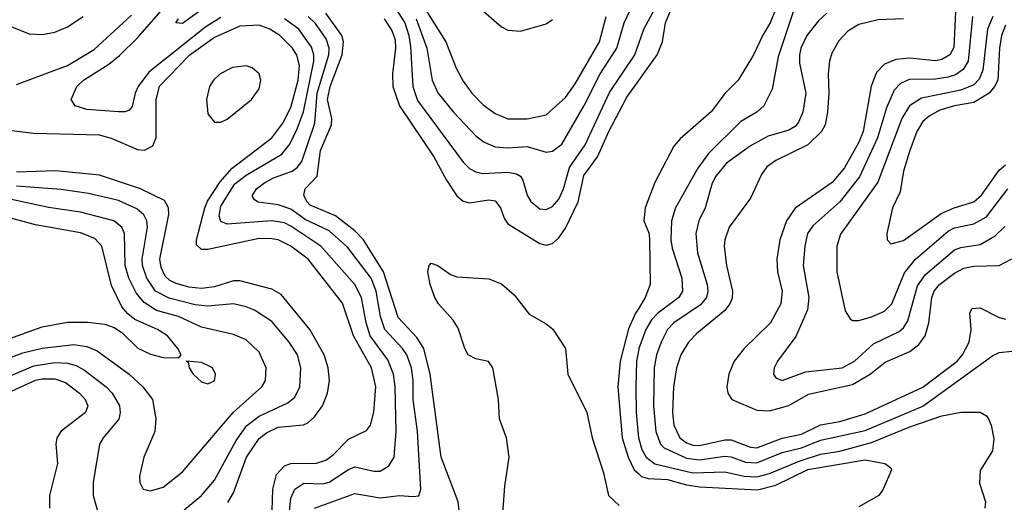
# Model space of a CAD drawing. Header units: inches. Extents: x 990535 to 1117859, y 769386 to 892122.
# Tile 483 of 656: x 1068060 to 1071146, y 814228 to 815740. Entities that reach past the tile are written whole.
import ezdxf

# ---------------------------------------------------------------- set-up
doc = ezdxf.new("R2010")
doc.units = ezdxf.units.IN
doc.header["$MEASUREMENT"] = 0
doc.layers.add('B0861', color=7, linetype='Continuous')
doc.layers.add('B0871', color=7, linetype='Continuous')

msp = doc.modelspace()

# ---------------------------------------------------------------- linework, layer by layer
at = {"layer": 'B0861', "color": 5}
for points, elevation in [([(1069215.9, 815810), (1069266.9, 815730), (1069279.5, 815690), (1069284.3, 815655.7), (1069292.3, 815530), (1069306.9, 815486.9), (1069450, 815293.5), (1069470, 815274.2), (1069490, 815262.9), (1069510, 815258.5), (1069590, 815262.5), (1069617.2, 815257.2), (1069629.7, 815249.7), (1069637.3, 815237.3), (1069650.7, 815190), (1069661.4, 815170), (1069690, 815147), (1069710, 815145.8), (1069730, 815154.8), (1069750, 815177.8), (1069764.1, 815210), (1069782.7, 815277.3), (1069832.1, 815347.9), (1069908.2, 815511.8), (1069987.6, 815630), (1070000, 815665.5)], 2540), ([(1069302.6, 815742.6), (1069336, 815650), (1069352.2, 815550), (1069370, 815510.9), (1069419.8, 815450), (1069490, 815376.2), (1069516.1, 815356.1), (1069550, 815341.7), (1069590, 815337.9), (1069650, 815342.2), (1069710, 815325), (1069730, 815327.5), (1069759.3, 815350), (1069829.3, 815470.7), (1069879, 815570), (1069931.2, 815650), (1069954.6, 815730), (1069992.5, 815810)], 2560), ([(1069308.1, 815810), (1069396, 815670), (1069428.1, 815588.1), (1069450, 815547), (1069477.2, 815510), (1069512.9, 815472.9), (1069550, 815446), (1069590, 815429), (1069650, 815428.7), (1069710, 815442.2), (1069770, 815496.4), (1069801.3, 815538.7), (1069877.2, 815670), (1069897.5, 815750)], 2580), ([(1068690, 815746.9), (1068642.8, 815717.2), (1068464.7, 815575.3), (1068431.4, 815530), (1068421.8, 815510), (1068412.1, 815467.9), (1068403.2, 815456.8), (1068390, 815451.3), (1068370, 815451.2), (1068270, 815458.2), (1068233.3, 815470), (1068221.1, 815490), (1068239.3, 815530), (1068259.4, 815550), (1068339.3, 815600.7), (1068372.7, 815627.3), (1068430, 815683.9), (1068517, 815783)], 2560), ([(1068650, 815784.8), (1068570, 815727.9), (1068549.3, 815729.3), (1068557.7, 815742.3)], 2540), ([(1069498.6, 815778.6), (1069570, 815716.8), (1069590, 815707.1), (1069630, 815704.2), (1069710, 815726.5), (1069730, 815740.2)], 2620), ([(1067990, 815735.1), (1068090, 815695.1), (1068130, 815692.8), (1068170, 815700.5), (1068210, 815716.8), (1068258.9, 815750)], 2620), ([(1068050, 815536.6), (1068210, 815596.6), (1068293.6, 815646.4), (1068410, 815753.5)], 2580), ([(1068904, 814190), (1068910, 814240.9), (1068922.5, 814270), (1068950, 814288), (1069010, 814286.5), (1069030, 814291.1), (1069090, 814331.5), (1069110, 814339.1), (1069170, 814325.7), (1069190, 814326), (1069217.3, 814342.7), (1069233.3, 814370), (1069239.4, 814450), (1069237.1, 814590), (1069231.4, 814630), (1069214.2, 814674.2), (1069158.7, 814750), (1069145.3, 814790), (1069131.4, 814870), (1069110.7, 814910), (1069004.2, 815030), (1068910, 815093.5), (1068890, 815103.3), (1068850, 815109.4), (1068710, 815099.4), (1068690, 815108.2), (1068684.6, 815124.6), (1068690, 815155.5), (1068734.3, 815225.7), (1068770, 815253.3), (1068881.4, 815318.6), (1068907, 815350), (1068930, 815398.1), (1068949, 815451), (1068981.9, 815610), (1068981.5, 815630), (1068974.1, 815654.1), (1068934.7, 815710), (1068890, 815742.1)], 2560), ([(1068984.1, 814210), (1069110, 814256.2), (1069190, 814242.5), (1069250, 814249.5), (1069293.4, 814246.6), (1069310.8, 814249.2), (1069317.4, 814270), (1069306.6, 814450), (1069292.6, 814550), (1069293.1, 814610), (1069287.5, 814650), (1069272.8, 814690), (1069260.1, 814710), (1069203.9, 814770), (1069191, 814810), (1069177.5, 814890), (1069161.5, 814930), (1069087.7, 815027.7), (1069030, 815078), (1068954.2, 815114.2), (1068910, 815146.5), (1068870, 815160.2), (1068807.8, 815167.8), (1068795.4, 815175.4), (1068788.4, 815188.4), (1068801.6, 815210), (1068827.8, 815230), (1068855.3, 815244.7), (1068914.4, 815265.6), (1068930, 815276.9), (1068944.2, 815295.8), (1068984.8, 815415.2), (1068992, 815510), (1069028.4, 815630), (1069029.7, 815650), (1069020, 815680), (1068987.5, 815727.5), (1068964.2, 815750)], 2540), ([(1069437.3, 814202.7), (1069434.5, 814230), (1069380.8, 814370), (1069346.4, 814630), (1069326.2, 814710), (1069304.1, 814744.1), (1069246.6, 814806.6), (1069200, 814950), (1069137.7, 815050), (1069110, 815078.4), (1069050, 815125.3), (1068970, 815159.2), (1068959.4, 815170), (1068950.3, 815190), (1068955, 815210), (1068992, 815250), (1069002.8, 815330), (1069037, 815410), (1069037.7, 815430), (1069025.1, 815490), (1069033.2, 815530), (1069070.4, 815630), (1069074.3, 815670), (1069069.7, 815690), (1069019.9, 815759.9)], 2520), ([(1069202.5, 815742.5), (1069226.2, 815706.2), (1069236.4, 815676.4), (1069238.2, 815650), (1069228.3, 815570), (1069229.6, 815530), (1069250, 815469.5), (1069357.4, 815310), (1069397.3, 815237.3), (1069430, 815188.4), (1069450, 815171.2), (1069470, 815166.5), (1069530, 815175.5), (1069550, 815172.6), (1069567, 815150), (1069577.8, 815117.8), (1069590, 815100.8), (1069690, 815038.5), (1069710, 815034.1), (1069730, 815039), (1069750, 815057), (1069770, 815087.3), (1069810.7, 815169.3), (1069828.3, 815251.7), (1069870.8, 815310), (1069905.9, 815390), (1069962.8, 815497.2), (1070000, 815549.2)], 2520), ([(1068849.7, 814169.7), (1068853.2, 814270), (1068864.6, 814315.4), (1068890, 814342.6), (1068910, 814350), (1068990, 814351.5), (1069019.6, 814360.4), (1069042.6, 814377.4), (1069090, 814425.9), (1069146.5, 814453.5), (1069159.3, 814470), (1069169.6, 814510.4), (1069175.8, 814590), (1069162.9, 814650), (1069106.2, 814750), (1069071.8, 814851.8), (1068963.7, 814990), (1068910, 815031), (1068870.1, 815049.9), (1068850, 815053.9), (1068810, 815054), (1068650, 815019.9), (1068630, 815020.1), (1068614.2, 815034.2), (1068613.9, 815050), (1068640.3, 815150), (1068648.9, 815171.1), (1068687.9, 815232.1), (1068725.7, 815274.3), (1068850, 815370.1), (1068884.8, 815415.2), (1068910, 815465), (1068933.1, 815550), (1068936.7, 815596.7), (1068928.2, 815628.2), (1068915.4, 815650), (1068875.7, 815690), (1068844.2, 815710), (1068810, 815722.2), (1068750, 815719.8), (1068670, 815684.2), (1068590, 815626.9), (1068497.1, 815530), (1068487.1, 815490), (1068486.5, 815370), (1068476, 815344), (1068450.4, 815329.6), (1068430, 815331.9), (1068347.6, 815367.6), (1068310, 815377.7), (1068103.6, 815383.6), (1068010, 815394.8)], 2580), ([(1068712.4, 814227.6), (1068730, 814257.8), (1068771.1, 814370), (1068810, 814428), (1068833.6, 814446.4), (1068870, 814463.9), (1068948.9, 814471.1), (1068962.6, 814477.4), (1068984.2, 814495.8), (1069008.5, 814530), (1069024.8, 814570), (1069030.7, 814610), (1069027.2, 814650), (1069013.9, 814690), (1068969.5, 814770), (1068878.9, 814878.9), (1068850, 814895.6), (1068750, 814922.4), (1068730, 814922.2), (1068670, 814903), (1068630, 814898.1), (1068590, 814902.6), (1068550, 814914.1), (1068530, 814922.8), (1068516.3, 814936.3), (1068503.2, 814963.2), (1068499.2, 814990), (1068527.1, 815130), (1068526.8, 815150), (1068513.8, 815173.8), (1068438.2, 815210), (1068310, 815253.1), (1068173.5, 815266.5), (1068050, 815262.7)], 2620), ([(1068575.4, 814204.6), (1068630, 814250.1), (1068670, 814298), (1068738.2, 814421.8), (1068771.4, 814468.6), (1068810, 814497.9), (1068900.4, 814539.6), (1068922.1, 814557.9), (1068938.1, 814590), (1068941.1, 814650), (1068930.4, 814690), (1068905, 814730), (1068850, 814794.5), (1068795.9, 814830), (1068770, 814841), (1068730, 814849.5), (1068650, 814842.7), (1068610, 814847.2), (1068527.9, 814867.9), (1068485.6, 814890), (1068458.1, 814930), (1068444.4, 814970), (1068443.9, 814990), (1068460.9, 815090), (1068458.2, 815110), (1068449.1, 815129.1), (1068427.4, 815147.4), (1068370, 815173.6), (1068275.5, 815195.5), (1068190, 815208.1), (1068050, 815218)], 2640), ([(1067889, 814629), (1068070, 814696.1), (1068130, 814711.6), (1068230, 814722.2), (1068270, 814716.7), (1068302.9, 814702.9), (1068403.3, 814630), (1068445.6, 814590), (1068475.7, 814550), (1068486.1, 814490), (1068483.5, 814450), (1068449.3, 814370), (1068435.2, 814310), (1068436.5, 814290), (1068447.2, 814270), (1068470, 814263.9), (1068510, 814276.2), (1068570, 814323.9), (1068729.4, 814510), (1068818.9, 814590), (1068829.9, 814610), (1068832.4, 814650), (1068810, 814698.4), (1068770, 814737), (1068730, 814754.2), (1068630, 814777), (1068557.8, 814810), (1068489.2, 814829.2), (1068450, 814854.1), (1068424.8, 814884.8), (1068402.2, 814930), (1068390.5, 814970), (1068388.6, 815070), (1068379.9, 815090), (1068354.5, 815110), (1068250, 815136.8), (1068150, 815151.7), (1067893.3, 815206.7)], 2660), ([(1067950, 814713.3), (1068130, 814778.3), (1068210, 814792), (1068272.8, 814792.8), (1068326.7, 814786.7), (1068356.2, 814776.2), (1068379.7, 814759.7), (1068430, 814711.4), (1068470, 814691.9), (1068510, 814682.2), (1068559.1, 814680.9), (1068566, 814690), (1068556, 814710), (1068523.4, 814750), (1068491.6, 814770), (1068421.3, 814801.3), (1068398.5, 814818.5), (1068380.2, 814840.2), (1068347.8, 814907.8), (1068316.9, 815030), (1068295, 815055), (1068250, 815072.6), (1068110, 815097.7), (1067930, 815145.1)], 2680), ([(1069571.4, 814150), (1069580.9, 814279.1), (1069593.5, 814370), (1069585.1, 814430), (1069563.7, 814490), (1069560.3, 814550), (1069542.8, 814650), (1069529, 814669), (1069490, 814678), (1069465.3, 814690), (1069454.6, 814710), (1069434, 814774), (1069418.9, 814798.9), (1069372.4, 814850), (1069360.9, 814870), (1069346.2, 814910), (1069338.9, 814950), (1069343.7, 814970), (1069350, 814977.3), (1069370, 814970.4), (1069410, 814942), (1069430, 814934), (1069530, 814928), (1069570, 814912.2), (1069610, 814878.4), (1069657.1, 814817.1), (1069710, 814787.2), (1069730.6, 814770.6), (1069770.5, 814710.5), (1069777.9, 814630), (1069837.3, 814510), (1069853.9, 814430), (1069890, 814320.2), (1069905.6, 814250), (1069938.7, 814218.7)], 2480), ([(1070000, 814836.6), (1069990, 814820.2), (1069968.4, 814771.6), (1069941.4, 814670), (1069934.6, 814590), (1069948.4, 814430), (1069966.4, 814370), (1069986, 814330), (1070000, 814317.3)], 2520), ([(1070000, 814707.6), (1069992.8, 814670), (1069990.9, 814590), (1069991.9, 814510), (1069999.1, 814430), (1070000, 814426.9)], 2540), ([(1067963.5, 814596.5), (1068103.8, 814656.2), (1068170, 814665.9), (1068210, 814664.1), (1068236.9, 814656.9), (1068262.6, 814642.6), (1068330.7, 814590), (1068350.1, 814570), (1068372.3, 814530), (1068374.9, 814510), (1068370.8, 814489.2), (1068321.6, 814430), (1068310.2, 814410), (1068290.1, 814290), (1068290.1, 814250), (1068306.8, 814190)], 2640), ([(1067957.8, 814542.2), (1068110, 814611), (1068130, 814615.5), (1068170, 814615.2), (1068203.8, 814603.8), (1068247.8, 814570), (1068265.6, 814550), (1068273.7, 814530), (1068266.5, 814510), (1068190, 814450.8), (1068176.6, 814430), (1068173, 814410), (1068178.6, 814350), (1068153.1, 814250), (1068153.2, 814210)], 2620)]:
    msp.add_lwpolyline(points, dxfattribs=dict(at, elevation=elevation))
for points, elevation in [([(1068770, 815594.8), (1068726.7, 815590), (1068688.1, 815570), (1068667.1, 815550), (1068654.6, 815530), (1068645.4, 815490), (1068650, 815445.3), (1068670, 815419.2), (1068690, 815419), (1068710, 815428.3), (1068786.9, 815490), (1068810, 815523.2), (1068815.9, 815550), (1068810.4, 815570), (1068789, 815589)], 2620), ([(1068582, 814670), (1068587.5, 814667.5), (1068590.7, 814650), (1068603.7, 814630), (1068630, 814605.3), (1068650, 814599.5), (1068670, 814608.4), (1068673.7, 814630), (1068664.2, 814650), (1068630, 814666.6)], 2680)]:
    msp.add_lwpolyline(points, close=True, dxfattribs=dict(at, elevation=elevation))
at = {"layer": 'B0871', "color": 5}
for points, elevation in [([(1070000, 815549.2), (1070058, 815630), (1070074, 815670), (1070084.2, 815730), (1070110, 815792.1)], 2520), ([(1070490, 815782.9), (1070436.9, 815623.1), (1070418.2, 815521.8), (1070392.2, 815470), (1070370.2, 815450), (1070319.6, 815420.4), (1070219.1, 815320.9), (1070185.1, 815274.9), (1070115.4, 815150), (1070103.1, 815110), (1070101.1, 815050), (1070104.6, 815024.6), (1070134.6, 814930), (1070137, 814890), (1070125.7, 814870), (1070059.7, 814820.3), (1070040.4, 814799.6), (1070022.6, 814770), (1070000.5, 814710), (1070000, 814707.6)], 2540), ([(1070000, 815665.5), (1070015.5, 815710), (1070050, 815774)], 2540), ([(1070430, 815773.5), (1070412.3, 815730), (1070388.7, 815691.3), (1070360.2, 815630), (1070311.8, 815550), (1070270, 815508.8), (1070228.2, 815451.8), (1070130, 815366.5), (1070110, 815343.9), (1070050.6, 815230), (1070019.8, 815150), (1070015.6, 815110), (1070031.8, 815071.8), (1070033.4, 815053.4), (1070036.1, 814910), (1070020.4, 814870), (1070000, 814836.6)], 2520), ([(1070993.5, 815786.5), (1070987.5, 815652.5), (1070975.4, 815630), (1070950, 815615), (1070930, 815610.3), (1070850, 815618.9), (1070805.5, 815614.5), (1070770, 815600.6), (1070745.2, 815574.8), (1070728.7, 815531.3), (1070703.5, 815390), (1070690, 815356.6), (1070644.6, 815275.4), (1070606.2, 815230), (1070490.6, 815149.4), (1070462.7, 815110), (1070442.1, 815050), (1070432.8, 814990), (1070434.8, 814950), (1070449.7, 814890), (1070445.2, 814850), (1070413, 814790), (1070330, 814710.4), (1070299.6, 814670), (1070282.6, 814630), (1070276.4, 814590), (1070279.2, 814570), (1070292.2, 814550), (1070370, 814517.1), (1070410, 814514.6), (1070470, 814532), (1070532.5, 814567.5), (1070670, 814597.7), (1070725, 814630), (1070772.3, 814667.7), (1070850, 814701), (1070877.7, 814722.3), (1070898.2, 814750), (1070909, 814790), (1070918.1, 814870), (1070925.9, 814890), (1070942.9, 814910), (1070990, 814946.3), (1071018.6, 814961.4), (1071050, 814967.7), (1071129.9, 814970.1), (1071169.6, 814990.4)], 2620), ([(1070590, 815760.1), (1070563.7, 815736.3), (1070527.1, 815690), (1070507.7, 815650), (1070503.5, 815630), (1070503.9, 815603.9), (1070523.7, 815510), (1070514, 815450), (1070501, 815419), (1070490, 815405.3), (1070470, 815393.5), (1070405.4, 815374.6), (1070350, 815344.4), (1070275, 815290), (1070241.9, 815250), (1070230, 815227.6), (1070208.4, 815150), (1070188.6, 815110), (1070179, 815070), (1070184.2, 815010), (1070214.4, 814910), (1070216.6, 814890), (1070212.2, 814870), (1070193.1, 814846.9), (1070109.6, 814790), (1070090, 814769.2), (1070070, 814729.8), (1070056.1, 814690), (1070048.5, 814650), (1070046.4, 814530), (1070053.7, 814450), (1070068.6, 814410), (1070079.5, 814399.5), (1070150, 814366.9), (1070190, 814361.5), (1070270, 814373.3), (1070290, 814370.9), (1070334.6, 814354.6), (1070370, 814352.3), (1070450, 814384), (1070510, 814398.5), (1070570, 814423.1), (1070710, 814453.1), (1070890, 814529.8), (1071110, 814687.9), (1071130, 814697.8), (1071170, 814701.7)], 2560), ([(1070830, 815742.7), (1070750, 815739.4), (1070690, 815725), (1070655.8, 815704.2), (1070626.8, 815673.2), (1070605.6, 815634.4), (1070598, 815610), (1070593.3, 815570), (1070596.3, 815510), (1070591.7, 815450), (1070583.9, 815410), (1070573, 815390), (1070530, 815348.2), (1070430, 815298.4), (1070401.5, 815278.5), (1070385, 815255), (1070350, 815180.6), (1070283.8, 815090), (1070270.1, 815050.1), (1070268.2, 815030), (1070275, 814970), (1070294, 814890), (1070292.4, 814867.6), (1070285.6, 814850), (1070270, 814829.5), (1070182.6, 814757.4), (1070156.1, 814730), (1070132.2, 814690), (1070117.9, 814650), (1070108.5, 814590), (1070105.8, 814510), (1070110.4, 814470), (1070128.9, 814430), (1070150, 814414.4), (1070170, 814407.2), (1070190, 814406), (1070270, 814423.7), (1070290, 814423.9), (1070350, 814400.6), (1070370, 814399.2), (1070450, 814429.4), (1070510, 814441.3), (1070570, 814471.4), (1070630, 814481.4), (1070710, 814505.3), (1070890, 814588.8), (1070997.6, 814670), (1071014.7, 814690), (1071035.2, 814730), (1071041.4, 814770), (1071038.1, 814821.9), (1071045.1, 814834.9), (1071070, 814837.5), (1071130, 814807.5), (1071150, 814802)], 2580), ([(1071046.1, 815750), (1071032.9, 815610), (1071016.5, 815583.5), (1070992.9, 815567.1), (1070970, 815560.1), (1070930, 815553.8), (1070847.9, 815552.1), (1070820.4, 815539.6), (1070800.9, 815519.1), (1070776.2, 815463.8), (1070748.1, 815370), (1070692.4, 815247.6), (1070630, 815169.5), (1070545.4, 815094.6), (1070528.9, 815070), (1070520.3, 815030), (1070515.2, 814970), (1070533.6, 814870), (1070529.3, 814830.7), (1070492.7, 814747.3), (1070434.9, 814670), (1070424.4, 814650), (1070422.3, 814630), (1070430, 814618.4), (1070450, 814610.3), (1070523.1, 814636.9), (1070637.6, 814650), (1070676.7, 814670), (1070735.5, 814724.5), (1070816.7, 814763.3), (1070830, 814775), (1070843.3, 814796.7), (1070874, 814906), (1070898.5, 814941.5), (1070990, 815018.6), (1071010, 815026.6), (1071070, 815035.4), (1071117.5, 815062.5), (1071147.5, 815092.5)], 2640), ([(1071110.2, 815749.8), (1071092.7, 815710), (1071078.5, 815581.5), (1071066.8, 815553.2), (1071050, 815535.7), (1071010, 815519), (1070886.4, 815493.6), (1070848.8, 815470), (1070824.5, 815430), (1070749.6, 815230.4), (1070632.2, 815067.8), (1070621, 815030), (1070620.8, 814950), (1070647.5, 814827.5), (1070662.5, 814802.5), (1070670, 814797.7), (1070690, 814797.7), (1070730, 814809.1), (1070770, 814827.2), (1070793, 814850), (1070833, 814947), (1070867.7, 814990), (1070970, 815077.8), (1070990, 815087.4), (1071050, 815100.4), (1071090, 815122.6), (1071157, 815210)], 2660), ([(1071150, 815722.7), (1071137.4, 815690), (1071130.9, 815650), (1071125.1, 815550), (1071115.5, 815530), (1071098.2, 815510), (1071050, 815480.7), (1070989.2, 815470), (1070944.1, 815455.9), (1070910, 815437.9), (1070890, 815420.4), (1070871.2, 815390), (1070849.4, 815330), (1070830, 815265.1), (1070819, 815201), (1070795.1, 815150), (1070777.1, 815070), (1070778.3, 815050), (1070790, 815037.4), (1070830, 815048.4), (1070947.6, 815132.4), (1070989, 815151), (1071050.6, 815169.4), (1071074.5, 815190), (1071130, 815268.7), (1071150, 815285.1)], 2680), ([(1070000, 814426.9), (1070010, 814393.9), (1070023.2, 814370), (1070050, 814349.2), (1070170, 814321), (1070270, 814323.6), (1070330, 814310), (1070370, 814308.6), (1070410, 814318.2), (1070502.8, 814357.2), (1070570, 814378.7), (1070630, 814388.1), (1070730, 814415.9), (1070850, 814465.2), (1070950, 814498.7), (1071010.2, 814510.2), (1071070.2, 814510.2), (1071090, 814499.3), (1071096, 814490), (1071104.9, 814470), (1071113.1, 814426.9), (1071108.7, 814390), (1071070, 814328), (1071067.9, 814287.9), (1071086.7, 814230), (1071084.9, 814210)], 2540), ([(1070000, 814317.3), (1070009, 814309), (1070030, 814302.8), (1070090, 814299.9), (1070150, 814283), (1070190, 814276.9), (1070372.2, 814267.8), (1070430, 814281.6), (1070530, 814331.5), (1070710, 814361.5), (1070771.3, 814350), (1070790, 814336), (1070792.4, 814330), (1070766.4, 814270), (1070752.4, 814250), (1070690, 814214)], 2520)]:
    msp.add_lwpolyline(points, dxfattribs=dict(at, elevation=elevation))

doc.saveas('drawing.dxf')
